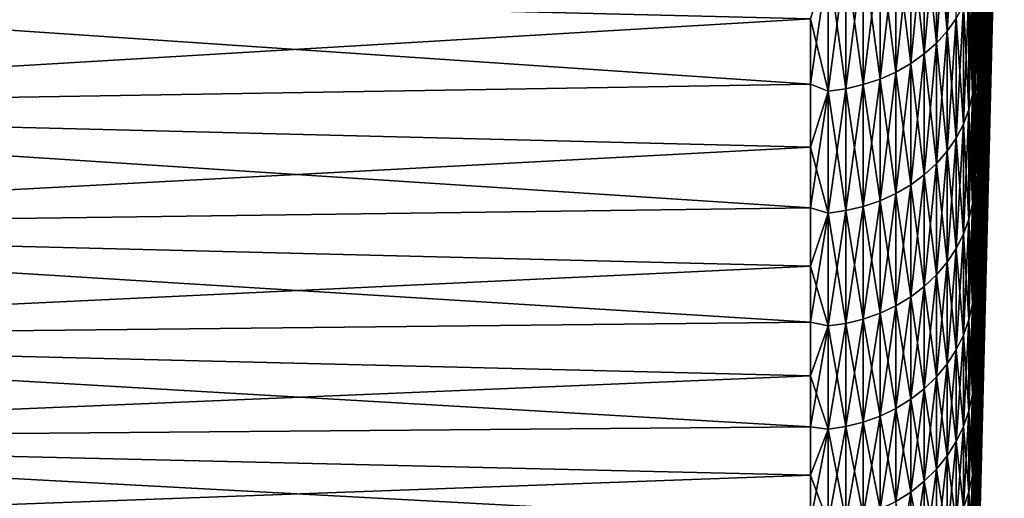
# Model space of a CAD drawing. Header units: metres. Extents: x -2 to 78, y -85 to 85.
# Tile 335 of 500: x 72.28 to 78.29, y 2.87 to 5.8. Entities that reach past the tile are written whole.
import ezdxf

# ---------------------------------------------------------------- set-up
doc = ezdxf.new("R2010")
doc.units = ezdxf.units.M
doc.layers.add('solid_20004802', color=7, linetype='CONTINUOUS')

msp = doc.modelspace()

# ---------------------------------------------------------------- linework, layer by layer
at = {"layer": 'solid_20004802'}
for points in [[(78.2883, 11.529777, 10.092966), (78.126999, 6.039186, 13.457604), (78.126999, 5.429626, 12.408169)], [(78.2883, 11.072618, 9.305907), (78.2883, 11.529777, 10.092966), (78.126999, 5.429626, 12.408169)], [(78.2883, 11.072618, 9.305907), (78.126999, 5.429626, 12.408169), (78.126999, 4.870176, 11.331183)], [(78.2883, 10.653041, 8.498188), (78.2883, 11.072618, 9.305907), (78.126999, 4.870176, 11.331183)], [(78.2883, 10.928535, -9.038876), (78.126999, 5.237511, -12.052117), (78.126999, 5.830513, -13.110998)], [(78.2883, 10.928535, -9.038876), (78.2883, 10.521697, -8.224666), (78.126999, 5.237511, -12.052117)], [(78.2883, 10.653041, 8.498188), (78.126999, 4.870176, 11.331183), (78.126999, 4.362082, 10.229041)], [(78.2883, 10.271978, 7.6716), (78.2883, 10.653041, 8.498188), (78.126999, 4.362082, 10.229041)], [(78.2883, 10.521697, -8.224666), (78.126999, 4.695047, -10.966478), (78.126999, 5.237511, -12.052117)], [(78.2883, 10.521697, -8.224666), (78.2883, 10.153666, -7.392194), (78.126999, 4.695047, -10.966478)], [(78.2883, 10.271978, 7.6716), (78.126999, 4.362082, 10.229041), (78.126999, 3.906469, 9.104187)], [(78.2883, 9.930277, 6.82798), (78.2883, 10.271978, 7.6716), (78.126999, 3.906469, 9.104187)], [(78.2883, 10.153666, -7.392194), (78.126999, 4.204327, -9.85649), (78.126999, 4.695047, -10.966478)], [(78.2883, 10.153666, -7.392194), (78.2883, 9.825256, -6.54331), (78.126999, 4.204327, -9.85649)], [(78.2883, 9.930277, 6.82798), (78.126999, 3.906469, 9.104187), (78.126999, 3.50435, 7.959119)], [(78.2883, 9.628695, 5.969199), (78.2883, 9.930277, 6.82798), (78.126999, 3.50435, 7.959119)], [(78.2883, 9.825256, -6.54331), (78.126999, 3.766439, -8.724619), (78.126999, 4.204327, -9.85649)], [(78.2883, 9.825256, -6.54331), (78.2883, 9.537201, -5.679899), (78.126999, 3.766439, -8.724619)], [(78.2883, 9.628695, 5.969199), (78.126999, 3.50435, 7.959119), (78.126999, 3.156617, 6.796381)], [(78.2883, 9.367901, 5.097166), (78.2883, 9.628695, 5.969199), (78.126999, 3.156617, 6.796381)], [(78.2883, 9.537201, -5.679899), (78.126999, 3.382355, -7.573376), (78.126999, 3.766439, -8.724619)], [(78.2883, 9.537201, -5.679899), (78.2883, 9.290137, -4.803876), (78.126999, 3.382355, -7.573376)], [(78.2883, 9.367901, 5.097166), (78.126999, 3.156617, 6.796381), (78.126999, 2.864043, 5.618552)], [(78.2883, 9.148476, 4.213815), (78.2883, 9.367901, 5.097166), (78.126999, 2.864043, 5.618552)], [(78.2883, 9.290137, -4.803876), (78.126999, 3.052929, -6.405319), (78.126999, 3.382355, -7.573376)], [(78.2883, 9.290137, -4.803876), (78.2883, 9.084614, -3.917188), (78.126999, 3.052929, -6.405319)], [(78.2883, 9.148476, 4.213815), (78.126999, 2.864043, 5.618552), (78.126999, 2.627277, 4.428249)], [(78.2883, 8.970905, 3.321109), (78.2883, 9.148476, 4.213815), (78.126999, 2.627277, 4.428249)], [(78.2883, 9.084614, -3.917188), (78.126999, 2.778892, -5.223041), (78.126999, 3.052929, -6.405319)], [(78.2883, 9.084614, -3.917188), (78.2883, 8.921087, -3.021803), (78.126999, 2.778892, -5.223041)], [(78.2883, 8.970905, 3.321109), (78.126999, 2.627277, 4.428249), (78.126999, 2.446845, 3.228114)], [(78.2883, 8.835585, 2.421029), (78.2883, 8.970905, 3.321109), (78.126999, 2.446845, 3.228114)], [(78.2883, 8.921087, -3.021803), (78.126999, 2.560851, -4.029165), (78.126999, 2.778892, -5.223041)], [(78.2883, 8.921087, -3.021803), (78.2883, 8.799921, -2.119709), (78.126999, 2.560851, -4.029165)], [(78.2883, 8.835585, 2.421029), (78.126999, 2.446845, 3.228114), (78.126999, 2.323147, 2.020812)], [(78.2883, 8.742813, 1.515574), (78.2883, 8.835585, 2.421029), (78.126999, 2.323147, 2.020812)], [(78.2883, 8.799921, -2.119709), (78.126999, 2.399292, -2.826344), (78.126999, 2.560851, -4.029165)], [(78.2883, 8.799921, -2.119709), (78.2883, 8.721383, -1.212908), (78.126999, 2.399292, -2.826344)], [(78.2883, 8.742813, 1.515574), (78.126999, 2.323147, 2.020812), (78.126999, 2.256458, 0.809023)], [(78.2883, 8.692798, 0.606753), (78.2883, 8.742813, 1.515574), (78.126999, 2.256458, 0.809023)], [(78.2883, 8.721383, -1.212908), (78.126999, 2.294573, -1.617248), (78.126999, 2.399292, -2.826344)], [(78.2883, 8.721383, -1.212908), (78.2883, 8.685649, -0.303414), (78.126999, 2.294573, -1.617248)], [(78.2883, 8.692798, 0.606753), (78.126999, 2.256458, 0.809023), (78.126999, 2.246927, -0.404562)], [(78.2883, 8.685649, -0.303414), (78.2883, 8.692798, 0.606753), (78.126999, 2.246927, -0.404562)], [(78.2883, 8.685649, -0.303414), (78.126999, 2.246927, -0.404562), (78.126999, 2.294573, -1.617248)], [(78.126999, 6.697505, 14.47716), (78.102478, 5.827995, 14.693867), (78.102478, 5.470178, 14.139117)], [(78.126999, 6.039186, 13.457604), (78.126999, 6.697505, 14.47716), (78.102478, 5.470178, 14.139117)], [(77.994576, 6.592014, 16.489258), (77.939438, 6.516576, 16.547363), (77.939438, 5.728567, 15.47049)], [(77.994576, 5.806773, 15.416165), (77.994576, 6.592014, 16.489258), (77.939438, 5.728567, 15.47049)], [(77.939438, 6.516576, -16.547363), (77.939438, 5.728567, -15.47049), (77.874176, 6.446393, -16.601421)], [(77.939438, 6.516576, 16.547363), (77.874176, 6.446393, 16.601421), (77.874176, 5.65581, 15.521029)], [(77.939438, 5.728567, 15.47049), (77.939438, 6.516576, 16.547363), (77.874176, 5.65581, 15.521029)], [(77.994576, 5.806773, -15.416165), (77.939438, 5.728567, -15.47049), (77.939438, 6.516576, -16.547363)], [(77.874176, 6.446393, -16.601421), (77.874176, 5.65581, -15.521029), (77.799576, 6.382315, -16.650776)], [(77.874176, 6.446393, 16.601421), (77.799576, 6.382315, 16.650776), (77.799576, 5.589382, 15.567172)], [(77.874176, 5.65581, 15.521029), (77.874176, 6.446393, 16.601421), (77.799576, 5.589382, 15.567172)], [(77.939438, 5.728567, -15.47049), (77.874176, 5.65581, -15.521029), (77.874176, 6.446393, -16.601421)], [(78.126999, 6.472736, -14.140769), (78.102478, 5.715302, -14.522388), (78.102478, 6.073617, -15.05793)], [(78.126999, 6.472736, -14.140769), (78.126999, 5.830513, -13.110998), (78.102478, 5.715302, -14.522388)], [(77.799576, 6.382315, -16.650776), (77.799576, 5.589382, -15.567172), (77.716545, 6.325119, -16.694832)], [(77.799576, 6.382315, 16.650776), (77.716545, 6.325119, 16.694832), (77.716545, 5.530087, 15.60836)], [(77.799576, 5.589382, 15.567172), (77.799576, 6.382315, 16.650776), (77.716545, 5.530087, 15.60836)], [(77.874176, 5.65581, -15.521029), (77.799576, 5.589382, -15.567172), (77.799576, 6.382315, -16.650776)], [(77.716545, 6.325119, -16.694832), (77.716545, 5.530087, -15.60836), (77.626076, 6.275496, -16.733053)], [(77.716545, 6.325119, 16.694832), (77.626076, 6.275496, 16.733053), (77.626076, 5.478644, 15.644094)], [(77.716545, 5.530087, 15.60836), (77.716545, 6.325119, 16.694832), (77.626076, 5.478644, 15.644094)], [(77.799576, 5.589382, -15.567172), (77.716545, 5.530087, -15.60836), (77.716545, 6.325119, -16.694832)], [(77.626076, 6.275496, -16.733053), (77.626076, 5.478644, -15.644094), (77.529282, 6.234046, -16.764978)], [(77.626076, 6.275496, 16.733053), (77.529282, 6.234046, 16.764978), (77.529282, 5.435675, 15.673943)], [(77.626076, 5.478644, 15.644094), (77.626076, 6.275496, 16.733053), (77.529282, 5.435675, 15.673943)], [(77.716545, 5.530087, -15.60836), (77.626076, 5.478644, -15.644094), (77.626076, 6.275496, -16.733053)], [(77.427322, 6.201274, -16.790222), (77.427322, 5.4017, -15.697542), (77.321434, 6.177575, -16.808475)], [(77.427322, 6.201274, 16.790222), (77.321434, 6.177575, 16.808475), (77.321434, 5.377131, 15.714608)], [(77.427322, 5.4017, 15.697542), (77.427322, 6.201274, 16.790222), (77.321434, 5.377131, 15.714608)], [(77.529282, 6.234046, -16.764978), (77.529282, 5.435675, -15.673943), (77.427322, 6.201274, -16.790222)], [(77.529282, 6.234046, 16.764978), (77.427322, 6.201274, 16.790222), (77.427322, 5.4017, 15.697542)], [(77.529282, 5.435675, 15.673943), (77.529282, 6.234046, 16.764978), (77.427322, 5.4017, 15.697542)], [(77.529282, 5.435675, -15.673943), (77.427322, 5.4017, -15.697542), (77.427322, 6.201274, -16.790222)], [(77.626076, 5.478644, -15.644094), (77.529282, 5.435675, -15.673943), (77.529282, 6.234046, -16.764978)], [(77.212898, 6.163235, 16.819521), (77.104469, 5.803037, 16.351448), (77.104469, 5.404093, 15.795569)], [(77.212898, 5.362266, 15.724935), (77.212898, 6.163235, 16.819521), (77.104469, 5.404093, 15.795569)], [(77.212898, 6.163235, -16.819521), (77.212898, 5.362266, -15.724935), (77.104469, 5.803037, -16.351448)], [(77.321434, 6.177575, -16.808475), (77.321434, 5.377131, -15.714608), (77.212898, 6.163235, -16.819521)], [(77.321434, 6.177575, 16.808475), (77.212898, 6.163235, 16.819521), (77.212898, 5.362266, 15.724935)], [(77.321434, 5.377131, 15.714608), (77.321434, 6.177575, 16.808475), (77.212898, 5.362266, 15.724935)], [(77.321434, 5.377131, -15.714608), (77.212898, 5.362266, -15.724935), (77.212898, 6.163235, -16.819521)], [(77.427322, 5.4017, -15.697542), (77.321434, 5.377131, -15.714608), (77.321434, 6.177575, -16.808475)], [(78.102478, 6.073617, -15.05793), (78.102478, 5.715302, -14.522388), (78.093193, 6.064351, -15.237243)], [(67.805336, 6.035048, -16.672771), (77.104469, 5.803037, -16.351448), (77.104469, 5.404093, -15.795569)], [(67.805336, 5.252724, -15.588518), (67.805336, 6.035048, -16.672771), (77.104469, 5.404093, -15.795569)], [(77.104469, 5.803037, 16.351448), (67.805336, 6.034993, 16.672699), (67.805336, 5.252679, 15.588451)], [(78.093193, 6.064351, -15.237243), (78.093193, 5.341339, -14.139708), (78.071922, 5.975687, -15.298832)], [(78.093193, 6.064351, 15.237243), (78.071922, 5.975687, 15.298832), (78.071922, 5.249753, 14.19686)], [(78.093193, 5.341339, 14.139708), (78.093193, 6.064351, 15.237243), (78.071922, 5.249753, 14.19686)], [(78.102478, 5.715302, -14.522388), (78.093193, 5.341339, -14.139708), (78.093193, 6.064351, -15.237243)], [(78.102478, 5.827995, 14.693867), (78.093193, 6.064351, 15.237243), (78.093193, 5.341339, 14.139708)], [(78.126999, 6.039186, 13.457604), (78.102478, 5.470178, 14.139117), (78.102478, 5.126238, 13.57566)], [(78.126999, 6.039186, 13.457604), (78.102478, 5.126238, 13.57566), (78.102478, 4.796387, 13.00384)], [(78.126999, 5.429626, 12.408169), (78.126999, 6.039186, 13.457604), (78.102478, 4.796387, 13.00384)], [(78.071922, 5.975687, -15.298832), (78.071922, 5.249753, -14.19686), (78.038918, 5.88948, -15.358714)], [(78.071922, 5.975687, 15.298832), (78.038918, 5.88948, 15.358714), (78.038918, 5.160704, 14.25243)], [(78.071922, 5.249753, 14.19686), (78.071922, 5.975687, 15.298832), (78.038918, 5.160704, 14.25243)], [(78.093193, 5.341339, -14.139708), (78.071922, 5.249753, -14.19686), (78.071922, 5.975687, -15.298832)], [(78.038918, 5.88948, -15.358714), (78.038918, 5.160704, -14.25243), (77.994576, 5.806773, -15.416165)], [(78.038918, 5.88948, 15.358714), (77.994576, 5.806773, 15.416165), (77.994576, 5.075271, 14.305742)], [(78.038918, 5.160704, 14.25243), (78.038918, 5.88948, 15.358714), (77.994576, 5.075271, 14.305742)], [(78.071922, 5.249753, -14.19686), (78.038918, 5.160704, -14.25243), (78.038918, 5.88948, -15.358714)], [(77.104469, 5.404093, 15.795569), (77.104469, 5.803037, 16.351448), (67.805336, 5.252679, 15.588451)], [(77.212898, 5.362266, -15.724935), (77.104469, 5.404093, -15.795569), (77.104469, 5.803037, -16.351448)], [(77.994576, 5.806773, -15.416165), (77.994576, 5.075271, -14.305742), (77.939438, 5.728567, -15.47049)], [(77.994576, 5.806773, 15.416165), (77.939438, 5.728567, 15.47049), (77.939438, 4.994487, 14.356153)], [(77.994576, 5.075271, 14.305742), (77.994576, 5.806773, 15.416165), (77.939438, 4.994487, 14.356153)], [(78.038918, 5.160704, -14.25243), (77.994576, 5.075271, -14.305742), (77.994576, 5.806773, -15.416165)], [(78.102478, 5.470178, 14.139117), (78.102478, 5.827995, 14.693867), (78.093193, 5.341339, 14.139708)], [(78.126999, 5.830513, -13.110998), (78.102478, 5.038112, -13.426064), (78.102478, 5.370066, -13.978326)], [(78.126999, 5.830513, -13.110998), (78.126999, 5.237511, -12.052117), (78.102478, 5.038112, -13.426064)], [(78.126999, 5.830513, -13.110998), (78.102478, 5.370066, -13.978326), (78.102478, 5.715302, -14.522388)], [(77.939438, 5.728567, -15.47049), (77.939438, 4.994487, -14.356153), (77.874176, 5.65581, -15.521029)], [(77.939438, 5.728567, 15.47049), (77.874176, 5.65581, 15.521029), (77.874176, 4.919332, 14.403053)], [(77.939438, 4.994487, 14.356153), (77.939438, 5.728567, 15.47049), (77.874176, 4.919332, 14.403053)], [(77.994576, 5.075271, -14.305742), (77.939438, 4.994487, -14.356153), (77.939438, 5.728567, -15.47049)], [(78.102478, 5.715302, -14.522388), (78.102478, 5.370066, -13.978326), (78.093193, 5.341339, -14.139708)], [(77.874176, 5.65581, -15.521029), (77.874176, 4.919332, -14.403053), (77.799576, 5.589382, -15.567172)], [(77.874176, 5.65581, 15.521029), (77.799576, 5.589382, 15.567172), (77.799576, 4.850714, 14.445872)], [(77.874176, 4.919332, 14.403053), (77.874176, 5.65581, 15.521029), (77.799576, 4.850714, 14.445872)], [(77.939438, 4.994487, -14.356153), (77.874176, 4.919332, -14.403053), (77.874176, 5.65581, -15.521029)], [(77.799576, 5.589382, -15.567172), (77.799576, 4.850714, -14.445872), (77.716545, 5.530087, -15.60836)], [(77.799576, 5.589382, 15.567172), (77.716545, 5.530087, 15.60836), (77.716545, 4.789465, 14.484094)], [(77.799576, 4.850714, 14.445872), (77.799576, 5.589382, 15.567172), (77.716545, 4.789465, 14.484094)], [(77.874176, 4.919332, -14.403053), (77.799576, 4.850714, -14.445872), (77.799576, 5.589382, -15.567172)], [(77.626076, 5.478644, -15.644094), (77.626076, 4.736327, -14.517254), (77.529282, 5.435675, -15.673943)], [(77.626076, 5.478644, 15.644094), (77.529282, 5.435675, 15.673943), (77.529282, 4.691941, 14.544952)], [(77.626076, 4.736327, 14.517254), (77.626076, 5.478644, 15.644094), (77.529282, 4.691941, 14.544952)], [(77.716545, 5.530087, -15.60836), (77.716545, 4.789465, -14.484094), (77.626076, 5.478644, -15.644094)], [(77.716545, 5.530087, 15.60836), (77.626076, 5.478644, 15.644094), (77.626076, 4.736327, 14.517254)], [(77.716545, 4.789465, 14.484094), (77.716545, 5.530087, 15.60836), (77.626076, 4.736327, 14.517254)], [(77.716545, 4.789465, -14.484094), (77.626076, 4.736327, -14.517254), (77.626076, 5.478644, -15.644094)], [(77.799576, 4.850714, -14.445872), (77.716545, 4.789465, -14.484094), (77.716545, 5.530087, -15.60836)], [(77.529282, 5.435675, -15.673943), (77.529282, 4.691941, -14.544952), (77.427322, 5.4017, -15.697542)], [(77.529282, 5.435675, 15.673943), (77.427322, 5.4017, 15.697542), (77.427322, 4.656847, 14.566852)], [(77.529282, 4.691941, 14.544952), (77.529282, 5.435675, 15.673943), (77.427322, 4.656847, 14.566852)], [(77.626076, 4.736327, -14.517254), (77.529282, 4.691941, -14.544952), (77.529282, 5.435675, -15.673943)], [(78.102478, 5.126238, 13.57566), (78.102478, 5.470178, 14.139117), (78.093193, 5.341339, 14.139708)], [(78.126999, 5.429626, 12.408169), (78.102478, 4.796387, 13.00384), (78.102478, 4.480827, 12.424011)], [(78.126999, 5.429626, 12.408169), (78.102478, 4.480827, 12.424011), (78.102478, 4.179754, 11.83653)], [(78.126999, 4.870176, 11.331183), (78.126999, 5.429626, 12.408169), (78.102478, 4.179754, 11.83653)], [(77.104469, 5.019067, 15.229961), (77.104469, 5.404093, 15.795569), (67.805336, 5.252679, 15.588451)], [(67.805336, 5.252724, -15.588518), (77.104469, 5.404093, -15.795569), (77.104469, 5.019067, -15.229961)], [(77.212898, 5.362266, 15.724935), (77.104469, 5.404093, 15.795569), (77.104469, 5.019067, 15.229961)], [(77.212898, 5.362266, -15.724935), (77.104469, 5.019067, -15.229961), (77.104469, 5.404093, -15.795569)], [(77.212898, 5.362266, 15.724935), (77.104469, 5.019067, 15.229961), (77.104469, 4.648195, 14.654972)], [(77.212898, 4.616112, 14.592272), (77.212898, 5.362266, 15.724935), (77.104469, 4.648195, 14.654972)], [(77.212898, 5.362266, -15.724935), (77.212898, 4.616112, -14.592272), (77.104469, 5.019067, -15.229961)], [(77.321434, 5.377131, -15.714608), (77.321434, 4.631468, -14.582689), (77.212898, 5.362266, -15.724935)], [(77.321434, 5.377131, 15.714608), (77.212898, 5.362266, 15.724935), (77.212898, 4.616112, 14.592272)], [(77.321434, 4.631468, 14.582689), (77.321434, 5.377131, 15.714608), (77.212898, 4.616112, 14.592272)], [(77.321434, 4.631468, -14.582689), (77.212898, 4.616112, -14.592272), (77.212898, 5.362266, -15.724935)], [(77.427322, 5.4017, -15.697542), (77.427322, 4.656847, -14.566852), (77.321434, 5.377131, -15.714608)], [(77.427322, 5.4017, 15.697542), (77.321434, 5.377131, 15.714608), (77.321434, 4.631468, 14.582689)], [(77.427322, 4.656847, 14.566852), (77.427322, 5.4017, 15.697542), (77.321434, 4.631468, 14.582689)], [(77.427322, 4.656847, -14.566852), (77.321434, 4.631468, -14.582689), (77.321434, 5.377131, -15.714608)], [(77.529282, 4.691941, -14.544952), (77.427322, 4.656847, -14.566852), (77.427322, 5.4017, -15.697542)], [(78.102478, 5.370066, -13.978326), (78.102478, 5.038112, -13.426064), (78.093193, 5.341339, -14.139708)], [(78.093193, 5.341339, -14.139708), (78.093193, 4.673193, -13.007935), (78.071922, 5.249753, -14.19686)], [(78.093193, 5.341339, 14.139708), (78.071922, 5.249753, 14.19686), (78.071922, 4.578907, 13.060513)], [(78.093193, 4.673193, 13.007935), (78.093193, 5.341339, 14.139708), (78.071922, 4.578907, 13.060513)], [(78.102478, 5.038112, -13.426064), (78.093193, 4.673193, -13.007935), (78.093193, 5.341339, -14.139708)], [(78.102478, 5.126238, 13.57566), (78.093193, 5.341339, 14.139708), (78.093193, 4.673193, 13.007935)], [(67.805336, 5.252724, -15.588518), (77.104469, 5.019067, -15.229961), (77.104469, 4.648195, -14.654972)], [(67.805336, 4.523875, -14.467618), (67.805336, 5.252724, -15.588518), (77.104469, 4.648195, -14.654972)], [(77.104469, 5.019067, 15.229961), (67.805336, 5.252679, 15.588451), (67.805336, 4.523839, 14.46756)], [(78.071922, 5.249753, -14.19686), (78.071922, 4.578907, -13.060513), (78.038918, 5.160704, -14.25243)], [(78.071922, 5.249753, 14.19686), (78.038918, 5.160704, 14.25243), (78.038918, 4.487232, 13.111634)], [(78.071922, 4.578907, 13.060513), (78.071922, 5.249753, 14.19686), (78.038918, 4.487232, 13.111634)], [(78.093193, 4.673193, -13.007935), (78.071922, 4.578907, -13.060513), (78.071922, 5.249753, -14.19686)], [(78.126999, 5.237511, -12.052117), (78.102478, 4.414815, -12.298234), (78.102478, 4.719633, -12.865926)], [(78.126999, 5.237511, -12.052117), (78.126999, 4.695047, -10.966478), (78.102478, 4.414815, -12.298234)], [(78.126999, 5.237511, -12.052117), (78.102478, 4.719633, -12.865926), (78.102478, 5.038112, -13.426064)], [(78.038918, 5.160704, -14.25243), (78.038918, 4.487232, -13.111634), (77.994576, 5.075271, -14.305742)], [(78.038918, 5.160704, 14.25243), (77.994576, 5.075271, 14.305742), (77.994576, 4.39928, 13.16068)], [(78.038918, 4.487232, 13.111634), (78.038918, 5.160704, 14.25243), (77.994576, 4.39928, 13.16068)], [(78.071922, 4.578907, -13.060513), (78.038918, 4.487232, -13.111634), (78.038918, 5.160704, -14.25243)], [(78.102478, 4.796387, 13.00384), (78.102478, 5.126238, 13.57566), (78.093193, 4.673193, 13.007935)], [(77.994576, 5.075271, -14.305742), (77.994576, 4.39928, -13.16068), (77.939438, 4.994487, -14.356153)], [(77.994576, 5.075271, 14.305742), (77.939438, 4.994487, 14.356153), (77.939438, 4.316114, 13.207056)], [(77.994576, 4.39928, 13.16068), (77.994576, 5.075271, 14.305742), (77.939438, 4.316114, 13.207056)], [(78.038918, 4.487232, -13.111634), (77.994576, 4.39928, -13.16068), (77.994576, 5.075271, -14.305742)], [(77.104469, 4.648195, 14.654972), (77.104469, 5.019067, 15.229961), (67.805336, 4.523839, 14.46756)], [(77.212898, 4.616112, -14.592272), (77.104469, 4.648195, -14.654972), (77.104469, 5.019067, -15.229961)], [(77.939438, 4.994487, -14.356153), (77.939438, 4.316114, -13.207056), (77.874176, 4.919332, -14.403053)], [(77.939438, 4.994487, 14.356153), (77.874176, 4.919332, 14.403053), (77.874176, 4.238742, 13.250201)], [(77.939438, 4.316114, 13.207056), (77.939438, 4.994487, 14.356153), (77.874176, 4.238742, 13.250201)], [(77.994576, 4.39928, -13.16068), (77.939438, 4.316114, -13.207056), (77.939438, 4.994487, -14.356153)], [(78.102478, 5.038112, -13.426064), (78.102478, 4.719633, -12.865926), (78.093193, 4.673193, -13.007935)], [(77.874176, 4.919332, -14.403053), (77.874176, 4.238742, -13.250201), (77.799576, 4.850714, -14.445872)], [(77.874176, 4.919332, 14.403053), (77.799576, 4.850714, 14.445872), (77.799576, 4.168102, 13.289593)], [(77.874176, 4.238742, 13.250201), (77.874176, 4.919332, 14.403053), (77.799576, 4.168102, 13.289593)], [(77.939438, 4.316114, -13.207056), (77.874176, 4.238742, -13.250201), (77.874176, 4.919332, -14.403053)], [(77.799576, 4.850714, -14.445872), (77.799576, 4.168102, -13.289593), (77.716545, 4.789465, -14.484094)], [(77.799576, 4.850714, 14.445872), (77.716545, 4.789465, 14.484094), (77.716545, 4.105047, 13.324755)], [(77.799576, 4.168102, 13.289593), (77.799576, 4.850714, 14.445872), (77.716545, 4.105047, 13.324755)], [(77.874176, 4.238742, -13.250201), (77.799576, 4.168102, -13.289593), (77.799576, 4.850714, -14.445872)], [(78.126999, 4.870176, 11.331183), (78.102478, 4.179754, 11.83653), (78.102478, 3.893353, 11.241757)], [(78.126999, 4.870176, 11.331183), (78.102478, 3.893353, 11.241757), (78.102478, 3.6218, 10.64006)], [(78.126999, 4.362082, 10.229041), (78.126999, 4.870176, 11.331183), (78.102478, 3.6218, 10.64006)], [(77.716545, 4.789465, -14.484094), (77.716545, 4.105047, -13.324755), (77.626076, 4.736327, -14.517254)], [(77.716545, 4.789465, 14.484094), (77.626076, 4.736327, 14.517254), (77.626076, 4.050341, 13.355261)], [(77.716545, 4.105047, 13.324755), (77.716545, 4.789465, 14.484094), (77.626076, 4.050341, 13.355261)], [(77.799576, 4.168102, -13.289593), (77.716545, 4.105047, -13.324755), (77.716545, 4.789465, -14.484094)], [(78.102478, 4.480827, 12.424011), (78.102478, 4.796387, 13.00384), (78.093193, 4.673193, 13.007935)], [(77.529282, 4.691941, -14.544952), (77.529282, 4.004647, -13.380742), (77.427322, 4.656847, -14.566852)], [(77.529282, 4.691941, 14.544952), (77.427322, 4.656847, 14.566852), (77.427322, 3.968517, 13.400889)], [(77.529282, 4.004647, 13.380742), (77.529282, 4.691941, 14.544952), (77.427322, 3.968517, 13.400889)], [(77.626076, 4.736327, -14.517254), (77.626076, 4.050341, -13.355261), (77.529282, 4.691941, -14.544952)], [(77.626076, 4.736327, 14.517254), (77.529282, 4.691941, 14.544952), (77.529282, 4.004647, 13.380742)], [(77.626076, 4.050341, 13.355261), (77.626076, 4.736327, 14.517254), (77.529282, 4.004647, 13.380742)], [(77.626076, 4.050341, -13.355261), (77.529282, 4.004647, -13.380742), (77.529282, 4.691941, -14.544952)], [(77.716545, 4.105047, -13.324755), (77.626076, 4.050341, -13.355261), (77.626076, 4.736327, -14.517254)], [(78.102478, 4.719633, -12.865926), (78.102478, 4.414815, -12.298234), (78.093193, 4.673193, -13.007935)], [(78.126999, 4.695047, -10.966478), (78.102478, 3.846863, -11.141521), (78.102478, 4.123834, -11.723319)], [(78.126999, 4.695047, -10.966478), (78.126999, 4.204327, -9.85649), (78.102478, 3.846863, -11.141521)], [(78.126999, 4.695047, -10.966478), (78.102478, 4.123834, -11.723319), (78.102478, 4.414815, -12.298234)], [(77.104469, 4.291707, 14.070957), (77.104469, 4.648195, 14.654972), (67.805336, 4.523839, 14.46756)], [(67.805336, 4.523875, -14.467618), (77.104469, 4.648195, -14.654972), (77.104469, 4.291707, -14.070957)], [(77.212898, 4.616112, 14.592272), (77.104469, 4.648195, 14.654972), (77.104469, 4.291707, 14.070957)], [(77.212898, 4.616112, -14.592272), (77.104469, 4.291707, -14.070957), (77.104469, 4.648195, -14.654972)], [(77.321434, 4.631468, -14.582689), (77.321434, 3.94239, -13.415459), (77.212898, 4.616112, -14.592272)], [(77.321434, 4.631468, 14.582689), (77.212898, 4.616112, 14.592272), (77.212898, 3.926582, 13.424274)], [(77.321434, 3.94239, 13.415459), (77.321434, 4.631468, 14.582689), (77.212898, 3.926582, 13.424274)], [(77.427322, 4.656847, -14.566852), (77.427322, 3.968517, -13.400889), (77.321434, 4.631468, -14.582689)], [(77.427322, 4.656847, 14.566852), (77.321434, 4.631468, 14.582689), (77.321434, 3.94239, 13.415459)], [(77.427322, 3.968517, 13.400889), (77.427322, 4.656847, 14.566852), (77.321434, 3.94239, 13.415459)], [(77.427322, 3.968517, -13.400889), (77.321434, 3.94239, -13.415459), (77.321434, 4.631468, -14.582689)], [(77.529282, 4.004647, -13.380742), (77.427322, 3.968517, -13.400889), (77.427322, 4.656847, -14.566852)], [(78.093193, 4.673193, -13.007935), (78.093193, 4.061532, -11.844664), (78.071922, 4.578907, -13.060513)], [(78.093193, 4.673193, 13.007935), (78.071922, 4.578907, 13.060513), (78.071922, 3.964773, 11.892539)], [(78.093193, 4.061532, 11.844664), (78.093193, 4.673193, 13.007935), (78.071922, 3.964773, 11.892539)], [(78.102478, 4.414815, -12.298234), (78.093193, 4.061532, -11.844664), (78.093193, 4.673193, -13.007935)], [(78.102478, 4.480827, 12.424011), (78.093193, 4.673193, 13.007935), (78.093193, 4.061532, 11.844664)], [(77.212898, 4.616112, 14.592272), (77.104469, 4.291707, 14.070957), (77.104469, 3.949821, 13.478275)], [(77.212898, 3.926582, 13.424274), (77.212898, 4.616112, 14.592272), (77.104469, 3.949821, 13.478275)], [(77.212898, 4.616112, -14.592272), (77.212898, 3.926582, -13.424274), (77.104469, 4.291707, -14.070957)], [(77.321434, 3.94239, -13.415459), (77.212898, 3.926582, -13.424274), (77.212898, 4.616112, -14.592272)], [(78.071922, 4.578907, -13.060513), (78.071922, 3.964773, -11.892539), (78.038918, 4.487232, -13.111634)], [(78.071922, 4.578907, 13.060513), (78.038918, 4.487232, 13.111634), (78.038918, 3.870695, 11.939089)], [(78.071922, 3.964773, 11.892539), (78.071922, 4.578907, 13.060513), (78.038918, 3.870695, 11.939089)], [(78.093193, 4.061532, -11.844664), (78.071922, 3.964773, -11.892539), (78.071922, 4.578907, -13.060513)], [(67.805336, 4.523875, -14.467618), (77.104469, 4.291707, -14.070957), (77.104469, 3.949821, -13.478275)], [(67.805336, 3.850213, -13.312709), (67.805336, 4.523875, -14.467618), (77.104469, 3.949821, -13.478275)], [(77.104469, 4.291707, 14.070957), (67.805336, 4.523839, 14.46756), (67.805336, 3.850185, 13.312658)], [(78.038918, 4.487232, -13.111634), (78.038918, 3.870695, -11.939089), (77.994576, 4.39928, -13.16068)], [(78.038918, 4.487232, 13.111634), (77.994576, 4.39928, 13.16068), (77.994576, 3.780436, 11.983748)], [(78.038918, 3.870695, 11.939089), (78.038918, 4.487232, 13.111634), (77.994576, 3.780436, 11.983748)], [(78.071922, 3.964773, -11.892539), (78.038918, 3.870695, -11.939089), (78.038918, 4.487232, -13.111634)], [(78.102478, 4.179754, 11.83653), (78.102478, 4.480827, 12.424011), (78.093193, 4.061532, 11.844664)], [(77.994576, 4.39928, -13.16068), (77.994576, 3.780436, -11.983748), (77.939438, 4.316114, -13.207056)], [(77.994576, 4.39928, 13.16068), (77.939438, 4.316114, 13.207056), (77.939438, 3.69509, 12.025977)], [(77.994576, 3.780436, 11.983748), (77.994576, 4.39928, 13.16068), (77.939438, 3.69509, 12.025977)], [(78.038918, 3.870695, -11.939089), (77.994576, 3.780436, -11.983748), (77.994576, 4.39928, -13.16068)], [(78.102478, 4.414815, -12.298234), (78.102478, 4.123834, -11.723319), (78.093193, 4.061532, -11.844664)], [(78.126999, 4.362082, 10.229041), (78.102478, 3.6218, 10.64006), (78.102478, 3.365263, 10.031811)], [(78.126999, 4.362082, 10.229041), (78.102478, 3.365263, 10.031811), (78.102478, 3.123898, 9.417382)], [(78.126999, 3.906469, 9.104187), (78.126999, 4.362082, 10.229041), (78.102478, 3.123898, 9.417382)], [(77.104469, 3.949821, 13.478275), (77.104469, 4.291707, 14.070957), (67.805336, 3.850185, 13.312658)], [(77.212898, 3.926582, -13.424274), (77.104469, 3.949821, -13.478275), (77.104469, 4.291707, -14.070957)], [(77.939438, 4.316114, -13.207056), (77.939438, 3.69509, -12.025977), (77.874176, 4.238742, -13.250201)], [(77.939438, 4.316114, 13.207056), (77.874176, 4.238742, 13.250201), (77.874176, 3.61569, 12.065265)], [(77.939438, 3.69509, 12.025977), (77.939438, 4.316114, 13.207056), (77.874176, 3.61569, 12.065265)], [(77.994576, 3.780436, -11.983748), (77.939438, 3.69509, -12.025977), (77.939438, 4.316114, -13.207056)], [(77.874176, 4.238742, -13.250201), (77.874176, 3.61569, -12.065265), (77.799576, 4.168102, -13.289593)], [(77.874176, 4.238742, 13.250201), (77.799576, 4.168102, 13.289593), (77.799576, 3.543197, 12.101133)], [(77.874176, 3.61569, 12.065265), (77.874176, 4.238742, 13.250201), (77.799576, 3.543197, 12.101133)], [(77.939438, 3.69509, -12.025977), (77.874176, 3.61569, -12.065265), (77.874176, 4.238742, -13.250201)], [(77.799576, 4.168102, -13.289593), (77.799576, 3.543197, -12.101133), (77.716545, 4.105047, -13.324755)], [(77.799576, 4.168102, 13.289593), (77.716545, 4.105047, 13.324755), (77.716545, 3.478488, 12.133151)], [(77.799576, 3.543197, 12.101133), (77.799576, 4.168102, 13.289593), (77.716545, 3.478488, 12.133151)], [(77.874176, 3.61569, -12.065265), (77.799576, 3.543197, -12.101133), (77.799576, 4.168102, -13.289593)], [(78.102478, 3.893353, 11.241757), (78.102478, 4.179754, 11.83653), (78.093193, 4.061532, 11.844664)], [(78.126999, 4.204327, -9.85649), (78.102478, 3.335614, -9.958694), (78.102478, 3.58407, -10.553194)], [(78.126999, 4.204327, -9.85649), (78.126999, 3.766439, -8.724619), (78.102478, 3.335614, -9.958694)], [(78.126999, 4.204327, -9.85649), (78.102478, 3.58407, -10.553194), (78.102478, 3.846863, -11.141521)], [(77.716545, 4.105047, -13.324755), (77.716545, 3.478488, -12.133151), (77.626076, 4.050341, -13.355261)], [(77.716545, 4.105047, 13.324755), (77.626076, 4.050341, 13.355261), (77.626076, 3.422348, 12.16093)], [(77.716545, 3.478488, 12.133151), (77.716545, 4.105047, 13.324755), (77.626076, 3.422348, 12.16093)], [(77.799576, 3.543197, -12.101133), (77.716545, 3.478488, -12.133151), (77.716545, 4.105047, -13.324755)], [(78.102478, 4.123834, -11.723319), (78.102478, 3.846863, -11.141521), (78.093193, 4.061532, -11.844664)], [(77.626076, 4.050341, -13.355261), (77.626076, 3.422348, -12.16093), (77.529282, 4.004647, -13.380742)], [(77.626076, 4.050341, 13.355261), (77.529282, 4.004647, 13.380742), (77.529282, 3.375456, 12.184132)], [(77.626076, 3.422348, 12.16093), (77.626076, 4.050341, 13.355261), (77.529282, 3.375456, 12.184132)], [(77.716545, 3.478488, -12.133151), (77.626076, 3.422348, -12.16093), (77.626076, 4.050341, -13.355261)], [(78.093193, 4.061532, -11.844664), (78.093193, 3.507837, -10.652711), (78.071922, 3.964773, -11.892539)], [(78.093193, 4.061532, 11.844664), (78.071922, 3.964773, 11.892539), (78.071922, 3.40884, 10.695769)], [(78.093193, 3.507837, 10.652711), (78.093193, 4.061532, 11.844664), (78.071922, 3.40884, 10.695769)], [(78.102478, 3.846863, -11.141521), (78.093193, 3.507837, -10.652711), (78.093193, 4.061532, -11.844664)], [(78.102478, 3.893353, 11.241757), (78.093193, 4.061532, 11.844664), (78.093193, 3.507837, 10.652711)], [(77.529282, 4.004647, -13.380742), (77.529282, 3.375456, -12.184132), (77.427322, 3.968517, -13.400889)], [(77.529282, 4.004647, 13.380742), (77.427322, 3.968517, 13.400889), (77.427322, 3.338379, 12.202477)], [(77.529282, 3.375456, 12.184132), (77.529282, 4.004647, 13.380742), (77.427322, 3.338379, 12.202477)], [(77.626076, 3.422348, -12.16093), (77.529282, 3.375456, -12.184132), (77.529282, 4.004647, -13.380742)], [(77.104469, 3.622749, 12.877292), (77.104469, 3.949821, 13.478275), (67.805336, 3.850185, 13.312658)], [(67.805336, 3.850213, -13.312709), (77.104469, 3.949821, -13.478275), (77.104469, 3.622749, -12.877292)], [(77.212898, 3.926582, 13.424274), (77.104469, 3.949821, 13.478275), (77.104469, 3.622749, 12.877292)], [(77.212898, 3.926582, -13.424274), (77.104469, 3.622749, -12.877292), (77.104469, 3.949821, -13.478275)], [(77.212898, 3.926582, 13.424274), (77.104469, 3.622749, 12.877292), (77.104469, 3.310691, 12.268376)], [(77.212898, 3.295344, 12.22377), (77.212898, 3.926582, 13.424274), (77.104469, 3.310691, 12.268376)], [(77.212898, 3.926582, -13.424274), (77.212898, 3.295344, -12.22377), (77.104469, 3.622749, -12.877292)], [(77.321434, 3.94239, -13.415459), (77.321434, 3.311567, -12.215743), (77.212898, 3.926582, -13.424274)], [(77.321434, 3.94239, 13.415459), (77.212898, 3.926582, 13.424274), (77.212898, 3.295344, 12.22377)], [(77.321434, 3.311567, 12.215743), (77.321434, 3.94239, 13.415459), (77.212898, 3.295344, 12.22377)], [(77.321434, 3.311567, -12.215743), (77.212898, 3.295344, -12.22377), (77.212898, 3.926582, -13.424274)], [(77.427322, 3.968517, -13.400889), (77.427322, 3.338379, -12.202477), (77.321434, 3.94239, -13.415459)], [(77.427322, 3.968517, 13.400889), (77.321434, 3.94239, 13.415459), (77.321434, 3.311567, 12.215743)], [(77.427322, 3.338379, 12.202477), (77.427322, 3.968517, 13.400889), (77.321434, 3.311567, 12.215743)], [(77.427322, 3.338379, -12.202477), (77.321434, 3.311567, -12.215743), (77.321434, 3.94239, -13.415459)], [(77.529282, 3.375456, -12.184132), (77.427322, 3.338379, -12.202477), (77.427322, 3.968517, -13.400889)], [(78.071922, 3.964773, -11.892539), (78.071922, 3.40884, -10.695769), (78.038918, 3.870695, -11.939089)], [(78.071922, 3.964773, 11.892539), (78.038918, 3.870695, 11.939089), (78.038918, 3.312586, 10.737634)], [(78.071922, 3.40884, 10.695769), (78.071922, 3.964773, 11.892539), (78.038918, 3.312586, 10.737634)], [(78.093193, 3.507837, -10.652711), (78.071922, 3.40884, -10.695769), (78.071922, 3.964773, -11.892539)], [(67.805336, 3.850213, -13.312709), (77.104469, 3.622749, -12.877292), (77.104469, 3.310691, -12.268376)], [(67.805336, 3.233322, -12.126503), (67.805336, 3.850213, -13.312709), (77.104469, 3.310691, -12.268376)], [(77.104469, 3.622749, 12.877292), (67.805336, 3.850185, 13.312658), (67.805336, 3.233302, 12.126462)], [(78.038918, 3.870695, -11.939089), (78.038918, 3.312586, -10.737634), (77.994576, 3.780436, -11.983748)], [(78.038918, 3.870695, 11.939089), (77.994576, 3.780436, 11.983748), (77.994576, 3.220239, 10.7778)], [(78.038918, 3.312586, 10.737634), (78.038918, 3.870695, 11.939089), (77.994576, 3.220239, 10.7778)], [(78.071922, 3.40884, -10.695769), (78.038918, 3.312586, -10.737634), (78.038918, 3.870695, -11.939089)], [(78.102478, 3.6218, 10.64006), (78.102478, 3.893353, 11.241757), (78.093193, 3.507837, 10.652711)], [(78.126999, 3.906469, 9.104187), (78.102478, 3.123898, 9.417382), (78.102478, 2.897856, 8.797153)], [(78.126999, 3.50435, 7.959119), (78.126999, 3.906469, 9.104187), (78.102478, 2.897856, 8.797153)], [(78.102478, 3.846863, -11.141521), (78.102478, 3.58407, -10.553194), (78.093193, 3.507837, -10.652711)], [(77.994576, 3.780436, -11.983748), (77.994576, 3.220239, -10.7778), (77.939438, 3.69509, -12.025977)], [(77.994576, 3.780436, 11.983748), (77.939438, 3.69509, 12.025977), (77.939438, 3.132919, 10.815779)], [(77.994576, 3.220239, 10.7778), (77.994576, 3.780436, 11.983748), (77.939438, 3.132919, 10.815779)], [(78.038918, 3.312586, -10.737634), (77.994576, 3.220239, -10.7778), (77.994576, 3.780436, -11.983748)], [(78.126999, 3.766439, -8.724619), (78.102478, 2.882258, -8.752516), (78.102478, 3.101633, -9.358357)], [(78.126999, 3.766439, -8.724619), (78.126999, 3.382355, -7.573376), (78.102478, 2.882258, -8.752516)], [(78.126999, 3.766439, -8.724619), (78.102478, 3.101633, -9.358357), (78.102478, 3.335614, -9.958694)], [(77.939438, 3.69509, -12.025977), (77.939438, 3.132919, -10.815779), (77.874176, 3.61569, -12.065265)], [(77.939438, 3.69509, 12.025977), (77.874176, 3.61569, 12.065265), (77.874176, 3.051682, 10.851112)], [(77.939438, 3.132919, 10.815779), (77.939438, 3.69509, 12.025977), (77.874176, 3.051682, 10.851112)], [(77.994576, 3.220239, -10.7778), (77.939438, 3.132919, -10.815779), (77.939438, 3.69509, -12.025977)], [(77.104469, 3.310691, 12.268376), (77.104469, 3.622749, 12.877292), (67.805336, 3.233302, 12.126462)], [(77.212898, 3.295344, -12.22377), (77.104469, 3.310691, -12.268376), (77.104469, 3.622749, -12.877292)], [(77.874176, 3.61569, -12.065265), (77.874176, 3.051682, -10.851112), (77.799576, 3.543197, -12.101133)], [(77.874176, 3.61569, 12.065265), (77.799576, 3.543197, 12.101133), (77.799576, 2.977513, 10.883372)], [(77.874176, 3.051682, 10.851112), (77.874176, 3.61569, 12.065265), (77.799576, 2.977513, 10.883372)], [(77.939438, 3.132919, -10.815779), (77.874176, 3.051682, -10.851112), (77.874176, 3.61569, -12.065265)], [(78.102478, 3.365263, 10.031811), (78.102478, 3.6218, 10.64006), (78.093193, 3.507837, 10.652711)], [(78.102478, 3.58407, -10.553194), (78.102478, 3.335614, -9.958694), (78.093193, 3.507837, -10.652711)], [(77.799576, 3.543197, -12.101133), (77.799576, 2.977513, -10.883372), (77.716545, 3.478488, -12.133151)], [(77.799576, 3.543197, 12.101133), (77.716545, 3.478488, 12.133151), (77.716545, 2.911307, 10.912168)], [(77.799576, 2.977513, 10.883372), (77.799576, 3.543197, 12.101133), (77.716545, 2.911307, 10.912168)], [(77.874176, 3.051682, -10.851112), (77.799576, 2.977513, -10.883372), (77.799576, 3.543197, -12.101133)], [(78.093193, 3.507837, -10.652711), (78.093193, 3.013448, -9.434963), (78.071922, 3.40884, -10.695769)], [(78.093193, 3.507837, 10.652711), (78.071922, 3.40884, 10.695769), (78.071922, 2.912453, 9.4731)], [(78.093193, 3.013448, 9.434963), (78.093193, 3.507837, 10.652711), (78.071922, 2.912453, 9.4731)], [(78.102478, 3.335614, -9.958694), (78.093193, 3.013448, -9.434963), (78.093193, 3.507837, -10.652711)], [(78.102478, 3.365263, 10.031811), (78.093193, 3.507837, 10.652711), (78.093193, 3.013448, 9.434963)], [(78.126999, 3.50435, 7.959119), (78.102478, 2.897856, 8.797153), (78.102478, 2.687275, 8.171505)], [(78.126999, 3.50435, 7.959119), (78.102478, 2.687275, 8.171505), (78.102478, 2.492285, 7.540823)], [(78.126999, 3.156617, 6.796381), (78.126999, 3.50435, 7.959119), (78.102478, 2.492285, 7.540823)], [(77.716545, 3.478488, -12.133151), (77.716545, 2.911307, -10.912168), (77.626076, 3.422348, -12.16093)], [(77.716545, 3.478488, 12.133151), (77.626076, 3.422348, 12.16093), (77.626076, 2.853869, 10.93715)], [(77.716545, 2.911307, 10.912168), (77.716545, 3.478488, 12.133151), (77.626076, 2.853869, 10.93715)], [(77.799576, 2.977513, -10.883372), (77.716545, 2.911307, -10.912168), (77.716545, 3.478488, -12.133151)], [(77.529282, 3.375456, -12.184132), (77.529282, 2.805892, -10.958017), (77.427322, 3.338379, -12.202477)], [(77.529282, 3.375456, 12.184132), (77.427322, 3.338379, 12.202477), (77.427322, 2.767957, 10.974517)], [(77.529282, 2.805892, 10.958017), (77.529282, 3.375456, 12.184132), (77.427322, 2.767957, 10.974517)], [(77.626076, 3.422348, -12.16093), (77.626076, 2.853869, -10.93715), (77.529282, 3.375456, -12.184132)], [(77.626076, 3.422348, 12.16093), (77.529282, 3.375456, 12.184132), (77.529282, 2.805892, 10.958017)], [(77.626076, 2.853869, 10.93715), (77.626076, 3.422348, 12.16093), (77.529282, 2.805892, 10.958017)], [(77.626076, 2.853869, -10.93715), (77.529282, 2.805892, -10.958017), (77.529282, 3.375456, -12.184132)], [(77.716545, 2.911307, -10.912168), (77.626076, 2.853869, -10.93715), (77.626076, 3.422348, -12.16093)], [(78.071922, 3.40884, -10.695769), (78.071922, 2.912453, -9.4731), (78.038918, 3.312586, -10.737634)], [(78.071922, 3.40884, 10.695769), (78.038918, 3.312586, 10.737634), (78.038918, 2.814256, 9.510179)], [(78.071922, 2.912453, 9.4731), (78.071922, 3.40884, 10.695769), (78.038918, 2.814256, 9.510179)], [(78.093193, 3.013448, -9.434963), (78.071922, 2.912453, -9.4731), (78.071922, 3.40884, -10.695769)], [(78.126999, 3.382355, -7.573376), (78.102478, 2.487826, -7.525723), (78.102478, 2.677614, -8.141516)], [(78.126999, 3.382355, -7.573376), (78.126999, 3.052929, -6.405319), (78.102478, 2.487826, -7.525723)], [(78.126999, 3.382355, -7.573376), (78.102478, 2.677614, -8.141516), (78.102478, 2.882258, -8.752516)], [(77.104469, 3.013841, 11.651904), (77.104469, 3.310691, 12.268376), (67.805336, 3.233302, 12.126462)], [(67.805336, 3.233322, -12.126503), (77.104469, 3.310691, -12.268376), (77.104469, 3.013841, -11.651904)], [(77.212898, 3.295344, 12.22377), (77.104469, 3.310691, 12.268376), (77.104469, 3.013841, 11.651904)], [(77.212898, 3.295344, -12.22377), (77.104469, 3.013841, -11.651904), (77.104469, 3.310691, -12.268376)], [(77.321434, 3.311567, -12.215743), (77.321434, 2.740525, -10.986448), (77.212898, 3.295344, -12.22377)], [(77.321434, 3.311567, 12.215743), (77.212898, 3.295344, 12.22377), (77.212898, 2.723927, 10.993668)], [(77.321434, 2.740525, 10.986448), (77.321434, 3.311567, 12.215743), (77.212898, 2.723927, 10.993668)], [(77.427322, 3.338379, -12.202477), (77.427322, 2.767957, -10.974517), (77.321434, 3.311567, -12.215743)], [(77.427322, 3.338379, 12.202477), (77.321434, 3.311567, 12.215743), (77.321434, 2.740525, 10.986448)], [(77.427322, 2.767957, 10.974517), (77.427322, 3.338379, 12.202477), (77.321434, 2.740525, 10.986448)], [(77.427322, 2.767957, -10.974517), (77.321434, 2.740525, -10.986448), (77.321434, 3.311567, -12.215743)], [(77.529282, 2.805892, -10.958017), (77.427322, 2.767957, -10.974517), (77.427322, 3.338379, -12.202477)], [(78.038918, 3.312586, -10.737634), (78.038918, 2.814256, -9.510179), (77.994576, 3.220239, -10.7778)], [(78.038918, 3.312586, 10.737634), (77.994576, 3.220239, 10.7778), (77.994576, 2.720046, 9.545753)], [(78.038918, 2.814256, 9.510179), (78.038918, 3.312586, 10.737634), (77.994576, 2.720046, 9.545753)], [(78.071922, 2.912453, -9.4731), (78.038918, 2.814256, -9.510179), (78.038918, 3.312586, -10.737634)], [(78.102478, 3.123898, 9.417382), (78.102478, 3.365263, 10.031811), (78.093193, 3.013448, 9.434963)], [(78.102478, 3.335614, -9.958694), (78.102478, 3.101633, -9.358357), (78.093193, 3.013448, -9.434963)], [(77.212898, 3.295344, 12.22377), (77.104469, 3.013841, 11.651904), (77.104469, 2.73238, 11.028255)], [(77.212898, 2.723927, 10.993668), (77.212898, 3.295344, 12.22377), (77.104469, 2.73238, 11.028255)], [(77.212898, 3.295344, -12.22377), (77.212898, 2.723927, -10.993668), (77.104469, 3.013841, -11.651904)], [(77.321434, 2.740525, -10.986448), (77.212898, 2.723927, -10.993668), (77.212898, 3.295344, -12.22377)], [(67.805336, 3.233322, -12.126503), (77.104469, 3.013841, -11.651904), (77.104469, 2.73238, -11.028255)], [(67.805336, 2.674652, -10.911792), (67.805336, 3.233322, -12.126503), (77.104469, 2.73238, -11.028255)], [(77.104469, 3.013841, 11.651904), (67.805336, 3.233302, 12.126462), (67.805336, 2.674639, 10.911759)], [(77.994576, 3.220239, -10.7778), (77.994576, 2.720046, -9.545753), (77.939438, 3.132919, -10.815779)], [(77.994576, 3.220239, 10.7778), (77.939438, 3.132919, 10.815779), (77.939438, 2.630963, 9.579391)], [(77.994576, 2.720046, 9.545753), (77.994576, 3.220239, 10.7778), (77.939438, 2.630963, 9.579391)], [(78.038918, 2.814256, -9.510179), (77.994576, 2.720046, -9.545753), (77.994576, 3.220239, -10.7778)], [(77.939438, 3.132919, -10.815779), (77.939438, 2.630963, -9.579391), (77.874176, 3.051682, -10.851112)], [(77.939438, 3.132919, 10.815779), (77.874176, 3.051682, 10.851112), (77.874176, 2.548086, 9.610684)], [(77.939438, 2.630963, 9.579391), (77.939438, 3.132919, 10.815779), (77.874176, 2.548086, 9.610684)], [(77.994576, 2.720046, -9.545753), (77.939438, 2.630963, -9.579391), (77.939438, 3.132919, -10.815779)], [(78.126999, 3.156617, 6.796381), (78.100975, 2.117872, 6.350322), (78.099091, 1.988446, 6.082572)], [(78.126999, 2.864043, 5.618552), (78.126999, 3.156617, 6.796381), (78.099091, 1.988446, 6.082572)], [(78.126999, 3.156617, 6.796381), (78.102104, 2.226265, 6.625165), (78.100975, 2.117872, 6.350322)], [(78.126999, 3.156617, 6.796381), (78.102478, 2.313007, 6.905498), (78.102104, 2.226265, 6.625165)], [(78.126999, 3.156617, 6.796381), (78.102478, 2.492285, 7.540823), (78.102478, 2.313007, 6.905498)], [(78.102478, 2.897856, 8.797153), (78.102478, 3.123898, 9.417382), (78.093193, 3.013448, 9.434963)], [(78.102478, 3.101633, -9.358357), (78.102478, 2.882258, -8.752516), (78.093193, 3.013448, -9.434963)], [(77.104469, 2.73238, 11.028255), (77.104469, 3.013841, 11.651904), (67.805336, 2.674639, 10.911759)], [(77.212898, 2.723927, -10.993668), (77.104469, 2.73238, -11.028255), (77.104469, 3.013841, -11.651904)], [(77.874176, 3.051682, -10.851112), (77.874176, 2.548086, -9.610684), (77.799576, 2.977513, -10.883372)], [(77.874176, 3.051682, 10.851112), (77.799576, 2.977513, 10.883372), (77.799576, 2.472419, 9.639256)], [(77.874176, 2.548086, 9.610684), (77.874176, 3.051682, 10.851112), (77.799576, 2.472419, 9.639256)], [(77.939438, 2.630963, -9.579391), (77.874176, 2.548086, -9.610684), (77.874176, 3.051682, -10.851112)], [(78.093193, 3.013448, -9.434963), (78.093193, 2.579564, -8.194369), (78.071922, 2.912453, -9.4731)], [(78.093193, 3.013448, 9.434963), (78.071922, 2.912453, 9.4731), (78.071922, 2.476814, 8.227491)], [(78.093193, 2.579564, 8.194369), (78.093193, 3.013448, 9.434963), (78.071922, 2.476814, 8.227491)], [(78.102478, 2.882258, -8.752516), (78.093193, 2.579564, -8.194369), (78.093193, 3.013448, -9.434963)], [(78.102478, 2.897856, 8.797153), (78.093193, 3.013448, 9.434963), (78.093193, 2.579564, 8.194369)], [(78.10096, 2.115312, -6.342471), (78.126999, 3.052929, -6.405319), (78.126999, 2.778892, -5.223041)], [(78.10096, 2.115312, -6.342471), (78.102097, 2.224851, -6.620775), (78.126999, 3.052929, -6.405319)], [(78.102097, 2.224851, -6.620775), (78.102478, 2.313007, -6.905498), (78.126999, 3.052929, -6.405319)], [(78.126999, 3.052929, -6.405319), (78.102478, 2.313007, -6.905498), (78.102478, 2.487826, -7.525723)], [(77.799576, 2.977513, -10.883372), (77.799576, 2.472419, -9.639256), (77.716545, 2.911307, -10.912168)], [(77.799576, 2.977513, 10.883372), (77.716545, 2.911307, 10.912168), (77.716545, 2.404877, 9.664761)], [(77.799576, 2.472419, 9.639256), (77.799576, 2.977513, 10.883372), (77.716545, 2.404877, 9.664761)], [(77.874176, 2.548086, -9.610684), (77.799576, 2.472419, -9.639256), (77.799576, 2.977513, -10.883372)], [(77.716545, 2.911307, -10.912168), (77.716545, 2.404877, -9.664761), (77.626076, 2.853869, -10.93715)], [(77.716545, 2.911307, 10.912168), (77.626076, 2.853869, 10.93715), (77.626076, 2.346279, 9.686888)], [(77.716545, 2.404877, 9.664761), (77.716545, 2.911307, 10.912168), (77.626076, 2.346279, 9.686888)], [(77.799576, 2.472419, -9.639256), (77.716545, 2.404877, -9.664761), (77.716545, 2.911307, -10.912168)], [(78.071922, 2.912453, -9.4731), (78.071922, 2.476814, -8.227491), (78.038918, 2.814256, -9.510179)], [(78.071922, 2.912453, 9.4731), (78.038918, 2.814256, 9.510179), (78.038918, 2.376912, 8.259695)], [(78.071922, 2.476814, 8.227491), (78.071922, 2.912453, 9.4731), (78.038918, 2.376912, 8.259695)], [(78.093193, 2.579564, -8.194369), (78.071922, 2.476814, -8.227491), (78.071922, 2.912453, -9.4731)], [(78.102478, 2.687275, 8.171505), (78.102478, 2.897856, 8.797153), (78.093193, 2.579564, 8.194369)], [(78.102478, 2.882258, -8.752516), (78.102478, 2.677614, -8.141516), (78.093193, 2.579564, -8.194369)]]:
    msp.add_3dface(points, dxfattribs=at)

doc.saveas('drawing.dxf')
